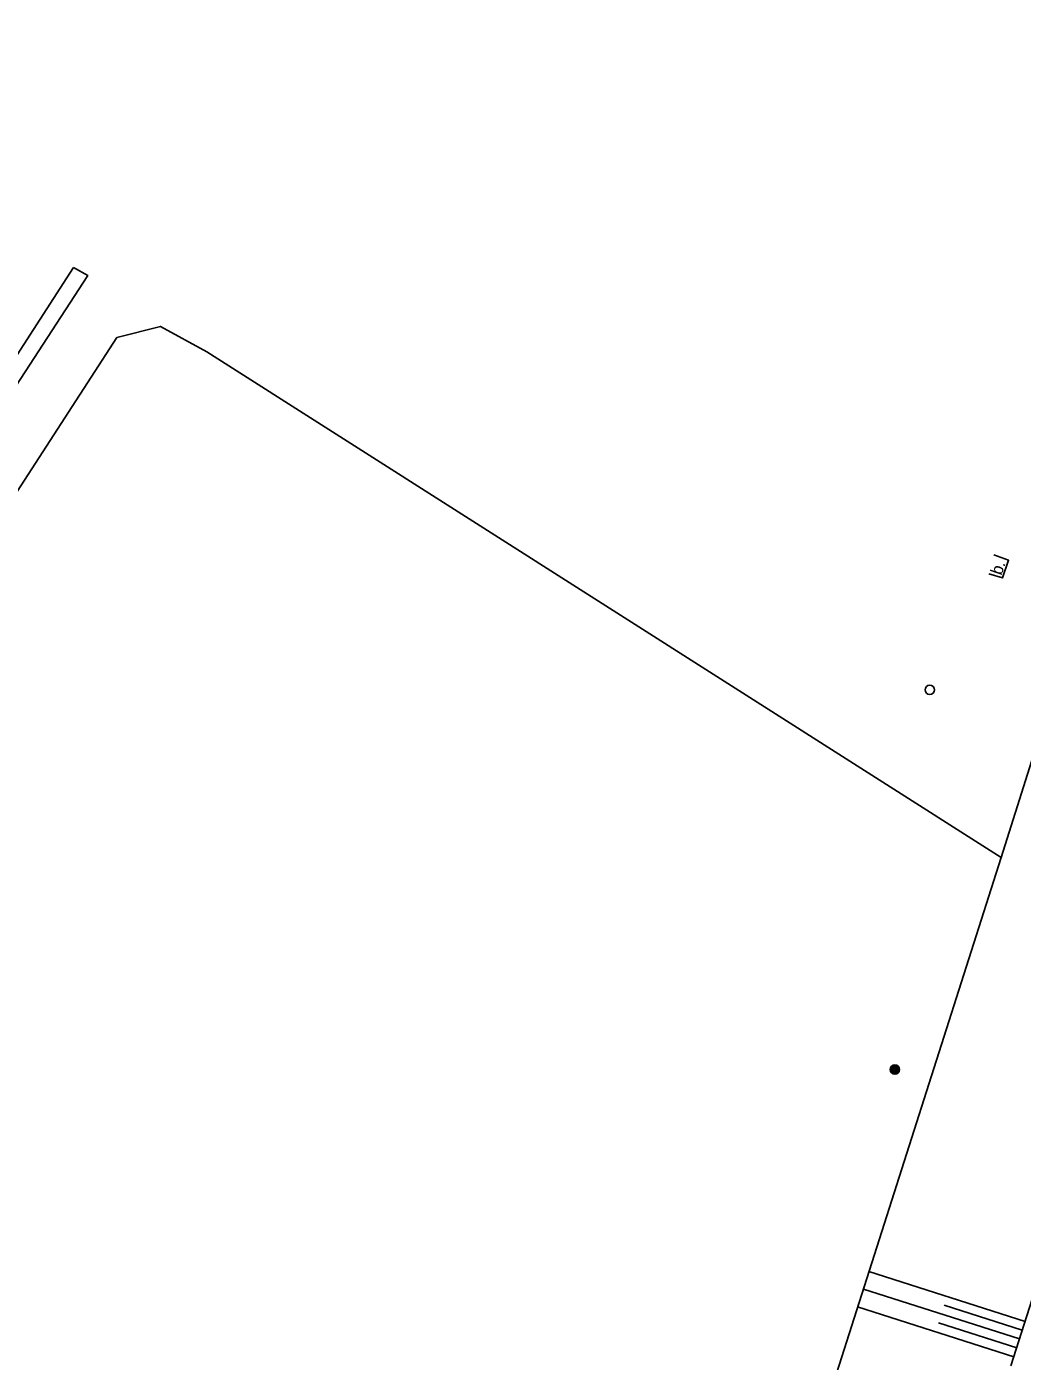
# Model space of a CAD drawing. Extents: x -596229 to -595156, y -1161237 to -1159376.
# Drawn here: x -596108.5 to -596054.8, y -1160010.6 to -1159938.6 of the extents above; entities that cross this region are included whole.
import ezdxf

# ---------------------------------------------------------------- set-up
doc = ezdxf.new("R2010")
doc.units = 0
for name, color, linetype in [('Level 25', 7, 'Continuous'), ('Level 31', 7, 'Continuous'), ('TM - horni hrana svahu', 7, 'Continuous'), ('TM - letecke snimky - pomocna linie', 7, 'Continuous'), ('TM - plot zdeny_ ohradni zed - VP', 7, 'Continuous'), ('TM - popis povrchu', 7, 'Continuous'), ('TM - rozhrani ploch obecne - VP', 7, 'Continuous'), ('TM - srafovani', 7, 'Continuous'), ('TM - zabradli - VP', 7, 'Continuous')]:
    doc.layers.add(name, color=color, linetype=linetype)

msp = doc.modelspace()

# ---------------------------------------------------------------- linework, layer by layer
at = {"layer": 'Level 25'}
for radius in [0.25, 0.2, 0.15, 0.1, 0.05]:
    msp.add_circle((-596061.66, -1159994.88), radius, dxfattribs=at)
at = {"layer": 'Level 31'}
msp.add_circle((-596059.78, -1159974.39), 0.25, dxfattribs=at)
at = {"layer": 'TM - horni hrana svahu'}
msp.add_lwpolyline([(-596055.4, -1160010.87), (-596045.77, -1159980.73), (-596028.29, -1159928.04)], dxfattribs=at)
at = {"layer": 'TM - letecke snimky - pomocna linie'}
msp.add_lwpolyline([(-596098.78, -1159956.14), (-596055.93, -1159983.44)], dxfattribs=at)
at = {"layer": 'TM - plot zdeny_ ohradni zed - VP'}
for points in [[(-596036.97, -1159924.01), (-596046.33, -1159953.03), (-596055.93, -1159983.44)], [(-596055.93, -1159983.44), (-596062.91, -1160005.31), (-596069.97, -1160027.46)]]:
    msp.add_lwpolyline(points, dxfattribs=at)
at = {"layer": 'TM - rozhrani ploch obecne - VP'}
for points in [[(-596105.97, -1159951.59), (-596105.2, -1159952.03), (-596137.12, -1160001.08), (-596137.69, -1160000.76)], [(-596105.97, -1159951.59), (-596137.69, -1160000.76)], [(-596169.8, -1160057.59), (-596130.8, -1159997.35), (-596103.63, -1159955.38), (-596101.28, -1159954.78), (-596098.78, -1159956.14)]]:
    msp.add_lwpolyline(points, dxfattribs=at)
at = {"layer": 'TM - srafovani'}
for points in [[(-596054.63, -1160008.47), (-596063.06, -1160005.78)], [(-596054.94, -1160009.42), (-596063.36, -1160006.73)], [(-596055.24, -1160010.38), (-596063.67, -1160007.68)], [(-596054.79, -1160008.95), (-596059, -1160007.6)], [(-596055.09, -1160009.9), (-596059.3, -1160008.55)]]:
    msp.add_lwpolyline(points, dxfattribs=at)
at = {"layer": 'TM - zabradli - VP'}
msp.add_lwpolyline([(-596056.32, -1159967.11), (-596055.53, -1159967.4), (-596055.85, -1159968.35), (-596056.59, -1159968.12)], dxfattribs=at)

# ---------------------------------------------------------------- texts
at = {"layer": 'TM - popis povrchu'}
msp.add_text('b.', height=0.65, rotation=71.38431, dxfattribs=at).set_placement((-596055.91, -1159968.24))

doc.saveas('drawing.dxf')
